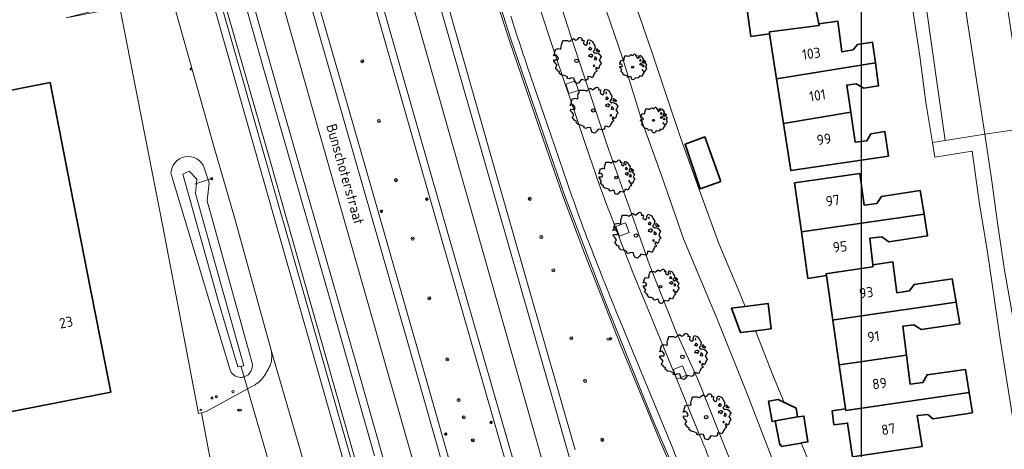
# Model space of a CAD drawing. Header units: metres. Extents: x 152391 to 157968, y 462336 to 467280.
# Tile 412 of 656: x 153656 to 153785, y 466510 to 466566. Entities that reach past the tile are written whole.
import ezdxf
from ezdxf.enums import TextEntityAlignment as Align

# ---------------------------------------------------------------- set-up
doc = ezdxf.new("R2010")
doc.units = ezdxf.units.M
doc.header["$LTSCALE"] = 0.75
doc.layers.get('0').update_dxf_attribs({"lineweight": 25})
doc.layers.get('defpoints').update_dxf_attribs({"lineweight": 25})
for name, color, linetype, lineweight in [('B-GV-GR-BOOM-S', 252, 'Continuous', 25), ('B-WE-GR-BEPLANTING_CULTUUR_BOSPLANTSOEN-GV', 251, 'Continuous', 18), ('B-WE-GR-BOOM-S', 251, 'Continuous', 25), ('B-WE-GR-GROENVOORZIENING-GV', 251, 'Continuous', 18), ('B-WE-GR-HAAG-G', 251, 'GR-HAAG1', 13), ('B-WE-GW-TALUD_KRUIN-G', 251, 'Continuous', 18), ('B-WE-IE-MEUBILAIR_WATERWEGMEUBILAIR-S', 251, 'Continuous', 25), ('B-WE-KL-ET_LS_OV_LICHTMAST-S', 251, 'Continuous', 25), ('B-WE-KL-GAS_PUT-S', 30, 'Continuous', 25), ('B-WE-KL-WATER-S', 170, 'Continuous', 25), ('B-WE-KW-KUNSTWERK_DUIKER-G', 5, 'Continuous', 18), ('B-WE-OG-BEBOUWING-GV', 6, 'Continuous', 35), ('B-WE-OG-BEBOUWING-T18', 1, 'Continuous', 18), ('B-WE-OG-TERREIN_CULTUURSCHEIDING-GV', 251, 'Continuous', 18), ('B-WE-OG-TOPOGRAFIE-T18', 1, 'Continuous', 18), ('B-WE-OG-WATER-GV', 251, 'Continuous', 18), ('B-WE-OG-WATER_SLOOT-GV', 251, 'Continuous', 18), ('B-WE-RI-GWA_KOLK-S', 251, 'Continuous', 25), ('B-WE-RI-GWA_RIOOLPUT-S', 251, 'Continuous', 25), ('B-WE-VH-VERHARDING_ASFALT-GV', 251, 'Continuous', 18), ('B-WE-VH-VERHARDING_BETONSTRAATSTEEN-GV', 251, 'Continuous', 18), ('B-WE-VH-VERHARDING_GESLOTEN-GV', 251, 'Continuous', 18), ('B-WE-VH-VERHARDING_OPEN-GV', 251, 'Continuous', 18), ('B-WE-VH-VERHARDING_TEGEL-GV', 251, 'Continuous', 18), ('X-XX-AL-VERWIJZING-S', 251, 'Continuous', 25)]:
    doc.layers.add(name, color=color, linetype=linetype, lineweight=lineweight)
doc.styles.add('NLCS-ISO', font='isocpeur.ttf')
doc.styles.add('NLCS-ISO-ANNOTATIVE-T18', font='NLCS-ISO.ttf', dxfattribs={"height": 1.8})
doc.styles.add('NLCS-ISO-M750-T18', font='NLCS-ISO.ttf', dxfattribs={"height": 1.35})
doc.linetypes.add('GR-HAAG1', pattern='A,6,[176,NLCS.SHX,S=0.125,R=0,X=0,Y=0],-2', length=8)

# ---------------------------------------------------------------- blocks, each defined once
blk = doc.blocks.new('SIE-WATER_VERKLIKKER_TRANSPORTLEIDING-SO')
at = {"color": 0, "linetype": 'ByBlock', "lineweight": 18}
blk.add_circle((0, 0), 1.5, dxfattribs=at)
at = {"color": 0, "linetype": 'ByBlock', "lineweight": 18, "style": 'NLCS-ISO'}
blk.add_text('vt', height=1.5, dxfattribs=at).set_placement((0, 0), align=Align.MIDDLE_CENTER)
blk = doc.blocks.new('SKL-ET_OV_LICHTMAST-SO')
at = {"color": 0, "linetype": 'ByBlock', "lineweight": 18}
for points in [[(-1.2, 0), (-2, 0)], [(-1.4, 1.4), (-0.9, 0.9)], [(0, 2), (0, 1.2)], [(0.9, 0.9), (1.4, 1.4)], [(2, 0), (1.2, 0)], [(-1.4, -1.4), (-0.9, -0.9)], [(0, -1.2), (0, -2)], [(0.9, -0.9), (1.4, -1.4)]]:
    blk.add_lwpolyline(points, dxfattribs=at)
blk.add_circle((0, 0), 1, dxfattribs=at)
blk = doc.blocks.new('SAL-VERWIJZING_SYMBOOL-SO')
at = {"color": 0, "linetype": 'ByBlock', "lineweight": -2}
blk.add_circle((0, 0), 0.9, dxfattribs=at)
at = {"color": 0, "linetype": 'ByBlock', "lineweight": -2, "style": 'NLCS-ISO-ANNOTATIVE-T18'}
blk.add_attdef('SYMBOOL', (2.5, -2.5), '', height=1.8, dxfattribs=at)
blk = doc.blocks.new('SRI-PUT_INSPECTIEPUT_RIOOLPUT-SO')
at = {"color": 0, "linetype": 'ByBlock', "lineweight": 18}
blk.add_lwpolyline([(-1.1, -1.1), (1.1, -1.1), (1.1, 1.1), (-1.1, 1.1)], close=True, dxfattribs=at)
at = {"color": 0, "linetype": 'ByBlock', "lineweight": 18, "style": 'NLCS-ISO'}
blk.add_text('r', height=1.5, dxfattribs=at).set_placement((0, 0.3), align=Align.MIDDLE_CENTER)
blk = doc.blocks.new('SKL-WATER_WATERLEIDINGPUT-SO')
at = {"color": 0, "linetype": 'ByBlock', "lineweight": 18}
blk.add_ellipse((0, 0), major_axis=(2.5, 0), ratio=0.54, dxfattribs=at)
at = {"color": 0, "linetype": 'ByBlock', "lineweight": 18, "style": 'NLCS-ISO'}
blk.add_text('wl', height=1.5, dxfattribs=at).set_placement((0, 0), align=Align.MIDDLE_CENTER)
blk = doc.blocks.new('SKL-GAS_PUT-SO')
at = {"color": 0, "linetype": 'ByBlock', "lineweight": 18}
blk.add_ellipse((0, 0), major_axis=(2.5, 0), ratio=0.601255, dxfattribs=at)
at = {"color": 0, "linetype": 'ByBlock', "lineweight": 18, "style": 'NLCS-ISO'}
blk.add_text('gas', height=1.8, dxfattribs=at).set_placement((0.1, 0.3), align=Align.MIDDLE_CENTER)
blk = doc.blocks.new('SRI-KOLK-SO')
at = {"color": 0, "linetype": 'ByBlock', "lineweight": 18}
blk.add_lwpolyline([(-1.125, -1.125), (1.125, -1.125), (1.125, 1.125), (-1.125, 1.125)], close=True, dxfattribs=at)
at = {"color": 0, "linetype": 'ByBlock', "lineweight": 18, "style": 'NLCS-ISO'}
blk.add_text('k', height=1.5, dxfattribs=at).set_placement((0, 0), align=Align.MIDDLE_CENTER)
blk = doc.blocks.new('SGR-BOOM_01-SO')
at = {"linetype": 'ByBlock', "lineweight": 18}
h = blk.add_hatch(color=0, dxfattribs=at)
h.dxf.hatch_style = 1
edge = h.paths.add_edge_path()
edge.add_arc((0, 0), 0.25, 0, 360)
at = {"color": 0, "linetype": 'ByBlock', "lineweight": 18}
for radius in [2, 0.25]:
    blk.add_circle((0, 0), radius, dxfattribs=at)
blk = doc.blocks.new('SGR-BOOM_21_30')
at = {"linetype": 'Continuous'}
for p, q in [((-1.11, 1.19), (-1.05, 1.33)), ((-1.05, 1.33), (-1.02, 1.5)), ((-1.02, 1.5), (-0.67, 1.5)), ((-0.67, 1.5), (-0.52, 1.43)), ((-0.52, 1.43), (-0.47, 1.45)), ((-0.47, 1.45), (-0.37, 1.55)), ((-0.37, 1.55), (-0.23, 1.65)), ((-0.23, 1.65), (-0.13, 1.58)), ((-0.13, 1.58), (-0.06, 1.52)), ((-0.06, 1.52), (0.07, 1.58)), ((0.07, 1.58), (0.2, 1.71)), ((0.2, 1.71), (0.26, 1.73)), ((0.26, 1.73), (0.33, 1.7)), ((0.33, 1.7), (0.39, 1.65)), ((0.4, 1.53), (0.38, 1.5)), ((0.38, 1.5), (0.53, 1.52)), ((0.39, 1.65), (0.4, 1.53)), ((0.54, 1.48), (0.51, 1.29)), ((0.53, 1.52), (0.54, 1.48)), ((0.79, 1.4), (0.89, 1.56)), ((0.8, 1.29), (0.79, 1.4)), ((0.89, 1.56), (1.02, 1.53)), ((0.97, 1.37), (0.93, 1.33)), ((0.93, 1.33), (0.95, 1.25)), ((0.96, 1.27), (0.97, 1.37)), ((1.02, 1.53), (1.16, 1.45)), ((1.16, 1.45), (1.25, 1.27)), ((-1.7, 0.37), (-1.66, 0.48)), ((-1.49, 0.41), (-1.7, 0.37)), ((-1.68, -0.03), (-1.67, 0.09)), ((-1.67, 0.09), (-1.39, 0.07)), ((-1.66, 0.48), (-1.6, 0.53)), ((-1.63, 0.58), (-1.53, 0.87)), ((-1.6, 0.53), (-1.63, 0.58)), ((-1.53, 0.87), (-1.46, 0.86)), ((-1.42, 0.33), (-1.49, 0.41)), ((-1.46, 0.86), (-1.34, 0.91)), ((-1.33, 0.18), (-1.42, 0.33)), ((-1.39, 0.07), (-1.33, 0.18)), ((-1.34, 0.91), (-1.18, 0.86)), ((-1.18, 0.86), (-1.12, 0.92)), ((-1.13, 1.09), (-1.11, 1.19)), ((-1.12, 0.92), (-1.13, 1.09)), ((0.51, 1.29), (0.57, 1.24)), ((0.57, 1.24), (0.69, 1.15)), ((0.69, 1.15), (0.75, 1.2)), ((0.75, 1.2), (0.8, 1.29)), ((0.94, 0.91), (0.89, 0.87)), ((0.89, 0.87), (0.93, 0.83)), ((0.93, 0.41), (0.89, 0.33)), ((0.89, 0.33), (1.03, 0.32)), ((0.93, 0.83), (0.98, 0.84)), ((1.05, 0.46), (0.93, 0.41)), ((0.97, 0.97), (0.94, 0.91)), ((0.95, 1.25), (0.96, 1.24)), ((1.03, 0.97), (0.97, 0.97)), ((0.98, 0.84), (1.03, 0.78)), ((1.08, 0.94), (1.03, 0.97)), ((1.03, 0.78), (1.08, 0.84)), ((1.03, 0.32), (1.11, 0.25)), ((1.11, 0.46), (1.05, 0.46)), ((1.12, 0.87), (1.08, 0.94)), ((1.08, 0.84), (1.12, 0.87)), ((1.22, 0.4), (1.11, 0.46)), ((1.11, 0.25), (1.2, 0.37)), ((1.2, 0.37), (1.24, 0.41)), ((1.32, 0.79), (1.23, 0.69)), ((1.23, 0.69), (1.27, 0.63)), ((1.25, 1.27), (1.38, 1.06)), ((1.27, 0.63), (1.38, 0.56)), ((1.34, 0.18), (1.31, 0.1)), ((1.43, 0.05), (1.31, 0.1)), ((1.38, 1.06), (1.32, 0.79)), ((1.36, 0.3), (1.34, 0.23)), ((1.34, 0.23), (1.34, 0.18)), ((1.43, 0.23), (1.36, 0.3)), ((1.38, 0.56), (1.44, 0.6)), ((1.47, 0.2), (1.43, 0.23)), ((1.43, 0.05), (1.51, 0.14)), ((1.47, 0.86), (1.44, 0.81)), ((1.44, 0.81), (1.46, 0.74)), ((1.44, 0.6), (1.57, 0.56)), ((1.46, 0.74), (1.53, 0.69)), ((1.54, 0.86), (1.47, 0.86)), ((1.51, 0.14), (1.47, 0.2)), ((1.53, 0.73), (1.64, 0.68)), ((1.53, 0.69), (1.54, 0.73)), ((1.62, 0.76), (1.54, 0.86)), ((1.57, 0.56), (1.64, 0.51)), ((1.73, 0.71), (1.62, 0.76)), ((1.64, 0.68), (1.73, 0.71)), ((1.64, 0.51), (1.81, 0.32)), ((1.72, 0.1), (1.67, 0.04)), ((1.67, 0.04), (1.76, -0.09)), ((1.81, 0.32), (1.72, 0.1)), ((-1.54, -0.18), (-1.68, -0.03)), ((-1.55, -0.51), (-1.49, -0.42)), ((-1.35, -0.75), (-1.55, -0.51)), ((-1.44, -0.32), (-1.54, -0.18)), ((-1.49, -0.42), (-1.44, -0.32)), ((-1.25, -0.78), (-1.35, -0.75)), ((-1.27, -0.9), (-1.25, -0.78)), ((-1.11, -1.05), (-1.27, -0.9)), ((-0.91, -1.08), (-1.11, -1.05)), ((-0.67, -1.18), (-0.91, -1.08)), ((-0.68, -1.29), (-0.67, -1.18)), ((-0.4, -1.26), (-0.55, -1.33)), ((-0.19, -1.28), (-0.4, -1.26)), ((-0.16, -1.43), (-0.19, -1.28)), ((0.84, -1.16), (0.83, -1.36)), ((1.03, -1.18), (0.84, -1.16)), ((1.18, -1.24), (1.03, -1.18)), ((1.29, -1.01), (1.18, -1.24)), ((1.29, -0.29), (1.24, -0.36)), ((1.24, -0.36), (1.25, -0.42)), ((1.26, -0.42), (1.33, -0.41)), ((1.33, -0.34), (1.29, -0.29)), ((1.36, -0.88), (1.29, -1.01)), ((1.33, -0.41), (1.33, -0.34)), ((1.37, -0.83), (1.36, -0.88)), ((1.48, -0.8), (1.37, -0.83)), ((1.46, -0.47), (1.39, -0.59)), ((1.39, -0.59), (1.43, -0.64)), ((1.43, -0.64), (1.5, -0.7)), ((1.58, -0.59), (1.46, -0.47)), ((1.5, -0.7), (1.48, -0.8)), ((1.66, -0.52), (1.58, -0.59)), ((1.68, -0.42), (1.66, -0.52)), ((1.72, -0.31), (1.68, -0.42)), ((1.84, -0.18), (1.72, -0.31)), ((1.76, -0.09), (1.84, -0.18)), ((-0.55, -1.33), (-0.68, -1.29)), ((-0.13, -1.49), (-0.16, -1.43)), ((-0.1, -1.61), (-0.13, -1.49)), ((0.11, -1.67), (-0.1, -1.61)), ((0.25, -1.52), (0.11, -1.67)), ((0.36, -1.38), (0.25, -1.52)), ((0.68, -1.44), (0.36, -1.38)), ((0.83, -1.36), (0.68, -1.44))]:
    blk.add_line(p, q, dxfattribs=at)
blk.add_circle((0, 0), 0.126, dxfattribs=at)
blk = doc.blocks.new('SGR-BOOM_31_50')
at = {"linetype": 'Continuous'}
for p, q in [((-1.51, 1.45), (-1.48, 1.58)), ((-1.49, 1.23), (-1.51, 1.45)), ((-1.48, 1.58), (-1.4, 1.78)), ((-1.4, 1.78), (-1.36, 2)), ((-1.36, 2), (-0.89, 2)), ((-0.89, 2), (-0.69, 1.91)), ((-0.69, 1.91), (-0.63, 1.93)), ((-0.63, 1.93), (-0.49, 2.06)), ((-0.49, 2.06), (-0.3, 2.2)), ((-0.3, 2.2), (-0.18, 2.11)), ((-0.18, 2.11), (-0.08, 2.02)), ((-0.08, 2.02), (0.09, 2.11)), ((0.09, 2.11), (0.27, 2.28)), ((0.27, 2.28), (0.35, 2.31)), ((0.35, 2.31), (0.44, 2.26)), ((0.44, 2.26), (0.52, 2.2)), ((0.54, 2.04), (0.51, 2)), ((0.51, 2), (0.71, 2.02)), ((0.52, 2.2), (0.54, 2.04)), ((0.72, 1.98), (0.68, 1.71)), ((0.68, 1.71), (0.75, 1.65)), ((0.71, 2.02), (0.72, 1.98)), ((0.75, 1.65), (0.92, 1.54)), ((0.92, 1.54), (1, 1.6)), ((1, 1.6), (1.06, 1.71)), ((1.05, 1.87), (1.19, 2.09)), ((1.06, 1.71), (1.05, 1.87)), ((1.19, 2.09), (1.36, 2.04)), ((1.3, 1.82), (1.23, 1.78)), ((1.23, 1.78), (1.27, 1.67)), ((1.3, 1.3), (1.25, 1.21)), ((1.27, 1.67), (1.28, 1.65)), ((1.28, 1.69), (1.3, 1.82)), ((1.37, 1.3), (1.3, 1.3)), ((1.36, 2.04), (1.54, 1.93)), ((1.44, 1.25), (1.37, 1.3)), ((1.54, 1.93), (1.67, 1.69)), ((1.67, 1.69), (1.84, 1.41)), ((1.84, 1.41), (1.76, 1.06)), ((-2.27, 0.49), (-2.21, 0.64)), ((-1.99, 0.55), (-2.27, 0.49)), ((-2.24, -0.04), (-2.22, 0.11)), ((-2.22, 0.11), (-1.85, 0.09)), ((-2.21, 0.64), (-2.13, 0.71)), ((-2.18, 0.77), (-2.04, 1.17)), ((-2.13, 0.71), (-2.18, 0.77)), ((-2.04, 1.17), (-1.94, 1.14)), ((-1.9, 0.44), (-1.99, 0.55)), ((-1.94, 1.14), (-1.79, 1.21)), ((-1.77, 0.25), (-1.9, 0.44)), ((-1.85, 0.09), (-1.77, 0.25)), ((-1.79, 1.21), (-1.57, 1.14)), ((-1.57, 1.14), (-1.49, 1.23)), ((1.25, 1.21), (1.19, 1.17)), ((1.19, 1.17), (1.23, 1.1)), ((1.23, 0.55), (1.19, 0.44)), ((1.19, 0.44), (1.37, 0.42)), ((1.23, 1.1), (1.31, 1.12)), ((1.4, 0.62), (1.23, 0.55)), ((1.31, 1.12), (1.37, 1.03)), ((1.37, 1.03), (1.44, 1.12)), ((1.37, 0.42), (1.48, 0.33)), ((1.48, 0.62), (1.4, 0.62)), ((1.5, 1.17), (1.44, 1.25)), ((1.44, 1.12), (1.5, 1.17)), ((1.62, 0.53), (1.48, 0.62)), ((1.48, 0.33), (1.61, 0.49)), ((1.61, 0.49), (1.65, 0.55)), ((1.76, 1.06), (1.64, 0.93)), ((1.64, 0.93), (1.7, 0.84)), ((1.7, 0.84), (1.84, 0.75)), ((1.79, 0.25), (1.75, 0.14)), ((1.91, 0.07), (1.75, 0.14)), ((1.81, 0.4), (1.79, 0.31)), ((1.79, 0.31), (1.79, 0.25)), ((1.9, 0.31), (1.81, 0.4)), ((1.84, 0.75), (1.92, 0.79)), ((1.96, 0.27), (1.9, 0.31)), ((1.91, 0.07), (2.01, 0.18)), ((1.96, 1.14), (1.92, 1.08)), ((1.92, 1.08), (1.95, 0.99)), ((1.92, 0.79), (2.09, 0.75)), ((1.95, 0.99), (2.04, 0.93)), ((2.06, 1.14), (1.96, 1.14)), ((2.01, 0.18), (1.96, 0.27)), ((2.04, 0.97), (2.18, 0.9)), ((2.04, 0.93), (2.06, 0.97)), ((2.16, 1.01), (2.06, 1.14)), ((2.09, 0.75), (2.18, 0.68)), ((2.3, 0.95), (2.16, 1.01)), ((2.18, 0.9), (2.3, 0.95)), ((2.18, 0.68), (2.41, 0.42)), ((2.29, 0.14), (2.23, 0.05)), ((2.23, 0.05), (2.35, -0.13)), ((2.41, 0.42), (2.29, 0.14)), ((-2.05, -0.24), (-2.24, -0.04)), ((-2.07, -0.67), (-1.99, -0.56)), ((-1.8, -1), (-2.07, -0.67)), ((-1.91, -0.43), (-2.05, -0.24)), ((-1.99, -0.56), (-1.91, -0.43)), ((-1.67, -1.05), (-1.8, -1)), ((-1.7, -1.2), (-1.67, -1.05)), ((-1.48, -1.4), (-1.7, -1.2)), ((1.72, -0.39), (1.65, -0.48)), ((1.65, -0.48), (1.67, -0.56)), ((1.68, -0.56), (1.78, -0.54)), ((1.78, -0.45), (1.72, -0.39)), ((1.81, -1.18), (1.72, -1.35)), ((1.78, -0.54), (1.78, -0.45)), ((1.82, -1.11), (1.81, -1.18)), ((1.98, -1.07), (1.82, -1.11)), ((1.95, -0.63), (1.85, -0.78)), ((1.85, -0.78), (1.9, -0.85)), ((1.9, -0.85), (1.99, -0.94)), ((2.1, -0.78), (1.95, -0.63)), ((1.99, -0.94), (1.98, -1.07)), ((2.21, -0.7), (2.1, -0.78)), ((2.24, -0.56), (2.21, -0.7)), ((2.29, -0.41), (2.24, -0.56)), ((2.46, -0.24), (2.29, -0.41)), ((2.35, -0.13), (2.46, -0.24)), ((-1.22, -1.44), (-1.48, -1.4)), ((-0.89, -1.57), (-1.22, -1.44)), ((-0.91, -1.72), (-0.89, -1.57)), ((-0.73, -1.77), (-0.91, -1.72)), ((-0.53, -1.68), (-0.73, -1.77)), ((-0.25, -1.7), (-0.53, -1.68)), ((-0.21, -1.9), (-0.25, -1.7)), ((-0.18, -1.99), (-0.21, -1.9)), ((-0.13, -2.14), (-0.18, -1.99)), ((0.15, -2.23), (-0.13, -2.14)), ((0.34, -2.03), (0.15, -2.23)), ((0.47, -1.83), (0.34, -2.03)), ((0.91, -1.92), (0.47, -1.83)), ((1.11, -1.81), (0.91, -1.92)), ((1.13, -1.55), (1.11, -1.81)), ((1.37, -1.57), (1.13, -1.55)), ((1.58, -1.66), (1.37, -1.57)), ((1.72, -1.35), (1.58, -1.66))]:
    blk.add_line(p, q, dxfattribs=at)
blk.add_circle((0, 0), 0.169, dxfattribs=at)
blk = doc.blocks.new('SGR-BOOM_50_100')
at = {"linetype": 'Continuous'}
for p, q in [((-1.87, 2.37), (-1.81, 2.66)), ((-1.81, 2.66), (-1.19, 2.66)), ((-1.19, 2.66), (-0.92, 2.55)), ((-0.84, 2.58), (-0.65, 2.75)), ((-0.65, 2.75), (-0.4, 2.93)), ((-0.4, 2.93), (-0.24, 2.81)), ((-0.24, 2.81), (-0.11, 2.69)), ((-0.11, 2.69), (0.12, 2.81)), ((0.12, 2.81), (0.36, 3.04)), ((0.36, 3.04), (0.47, 3.07)), ((0.47, 3.07), (0.59, 3.02)), ((0.59, 3.02), (0.69, 2.93)), ((0.72, 2.72), (0.67, 2.66)), ((0.67, 2.66), (0.94, 2.69)), ((0.69, 2.93), (0.72, 2.72)), ((0.96, 2.64), (0.9, 2.29)), ((0.94, 2.69), (0.96, 2.64)), ((1.4, 2.49), (1.58, 2.78)), ((1.58, 2.78), (1.81, 2.72)), ((1.81, 2.72), (2.06, 2.58)), ((-2.9, 1.03), (-2.72, 1.56)), ((-2.72, 1.56), (-2.59, 1.53)), ((-2.59, 1.53), (-2.39, 1.61)), ((-2.39, 1.61), (-2.1, 1.53)), ((-2.1, 1.53), (-1.99, 1.64)), ((-2.01, 1.93), (-1.97, 2.11)), ((-1.99, 1.64), (-2.01, 1.93)), ((-1.97, 2.11), (-1.87, 2.37)), ((-0.92, 2.55), (-0.84, 2.58)), ((0.9, 2.29), (1, 2.2)), ((1, 2.2), (1.23, 2.05)), ((1.23, 2.05), (1.34, 2.14)), ((1.34, 2.14), (1.42, 2.29)), ((1.42, 2.29), (1.4, 2.49)), ((1.67, 1.61), (1.58, 1.56)), ((1.58, 1.56), (1.65, 1.47)), ((1.73, 2.43), (1.65, 2.37)), ((1.65, 2.37), (1.69, 2.23)), ((1.65, 1.47), (1.75, 1.5)), ((1.73, 1.73), (1.67, 1.61)), ((1.69, 2.23), (1.71, 2.2)), ((1.71, 2.26), (1.73, 2.43)), ((1.83, 1.73), (1.73, 1.73)), ((1.75, 1.5), (1.83, 1.38)), ((1.91, 1.67), (1.83, 1.73)), ((1.83, 1.38), (1.91, 1.5)), ((2, 1.56), (1.91, 1.67)), ((1.91, 1.5), (2, 1.56)), ((2.06, 2.58), (2.22, 2.26)), ((2.35, 1.41), (2.18, 1.23)), ((2.22, 2.26), (2.45, 1.88)), ((2.45, 1.88), (2.35, 1.41)), ((2.62, 1.53), (2.56, 1.44)), ((2.56, 1.44), (2.6, 1.32)), ((2.6, 1.32), (2.72, 1.23)), ((2.74, 1.53), (2.62, 1.53)), ((2.72, 1.29), (2.91, 1.2)), ((2.72, 1.23), (2.74, 1.29)), ((2.89, 1.35), (2.74, 1.53)), ((3.07, 1.26), (2.89, 1.35)), ((-3.03, 0.65), (-2.94, 0.85)), ((-2.65, 0.74), (-3.03, 0.65)), ((-2.99, -0.05), (-2.96, 0.15)), ((-2.96, 0.15), (-2.47, 0.12)), ((-2.94, 0.85), (-2.84, 0.94)), ((-2.84, 0.94), (-2.9, 1.03)), ((-2.53, 0.59), (-2.65, 0.74)), ((-2.37, 0.33), (-2.53, 0.59)), ((-2.47, 0.12), (-2.37, 0.33)), ((1.65, 0.74), (1.58, 0.59)), ((1.58, 0.59), (1.83, 0.56)), ((1.87, 0.82), (1.65, 0.74)), ((1.83, 0.56), (1.98, 0.45)), ((1.98, 0.82), (1.87, 0.82)), ((2.16, 0.71), (1.98, 0.82)), ((1.98, 0.45), (2.14, 0.65)), ((2.14, 0.65), (2.2, 0.74)), ((2.18, 1.23), (2.27, 1.12)), ((2.27, 1.12), (2.45, 1)), ((2.39, 0.33), (2.33, 0.18)), ((2.55, 0.09), (2.33, 0.18)), ((2.41, 0.53), (2.39, 0.42)), ((2.39, 0.42), (2.39, 0.33)), ((2.53, 0.42), (2.41, 0.53)), ((2.45, 1), (2.56, 1.06)), ((2.62, 0.36), (2.53, 0.42)), ((2.55, 0.09), (2.68, 0.24)), ((2.56, 1.06), (2.78, 1)), ((2.68, 0.24), (2.62, 0.36)), ((2.78, 1), (2.91, 0.91)), ((2.91, 1.2), (3.07, 1.26)), ((2.91, 0.91), (3.22, 0.56)), ((3.05, 0.18), (2.97, 0.07)), ((2.97, 0.07), (3.13, -0.17)), ((3.22, 0.56), (3.05, 0.18)), ((-2.74, -0.31), (-2.99, -0.05)), ((-2.76, -0.9), (-2.65, -0.75)), ((-2.41, -1.34), (-2.76, -0.9)), ((-2.55, -0.58), (-2.74, -0.31)), ((-2.65, -0.75), (-2.55, -0.58)), ((2.29, -0.52), (2.2, -0.64)), ((2.2, -0.64), (2.22, -0.75)), ((2.25, -0.75), (2.37, -0.72)), ((2.37, -0.61), (2.29, -0.52)), ((2.37, -0.72), (2.37, -0.61)), ((2.6, -0.84), (2.47, -1.04)), ((2.47, -1.04), (2.53, -1.13)), ((2.53, -1.13), (2.66, -1.25)), ((2.8, -1.04), (2.6, -0.84)), ((2.66, -1.25), (2.64, -1.42)), ((2.95, -0.93), (2.8, -1.04)), ((2.99, -0.75), (2.95, -0.93)), ((3.05, -0.55), (2.99, -0.75)), ((3.28, -0.31), (3.05, -0.55)), ((3.13, -0.17), (3.28, -0.31)), ((-2.22, -1.39), (-2.41, -1.34)), ((-2.26, -1.6), (-2.22, -1.39)), ((-1.97, -1.86), (-2.26, -1.6)), ((-1.62, -1.92), (-1.97, -1.86)), ((-1.19, -2.1), (-1.62, -1.92)), ((-1.21, -2.3), (-1.19, -2.1)), ((-0.98, -2.36), (-1.21, -2.3)), ((-0.71, -2.24), (-0.98, -2.36)), ((-0.34, -2.27), (-0.71, -2.24)), ((-0.28, -2.53), (-0.34, -2.27)), ((-0.24, -2.65), (-0.28, -2.53)), ((0.63, -2.45), (0.45, -2.71)), ((1.21, -2.56), (0.63, -2.45)), ((1.48, -2.42), (1.21, -2.56)), ((1.5, -2.07), (1.48, -2.42)), ((1.83, -2.1), (1.5, -2.07)), ((2.1, -2.21), (1.83, -2.1)), ((2.29, -1.8), (2.1, -2.21)), ((2.41, -1.57), (2.29, -1.8)), ((2.43, -1.48), (2.41, -1.57)), ((2.64, -1.42), (2.43, -1.48)), ((-0.17, -2.85), (-0.24, -2.65)), ((0.2, -2.97), (-0.17, -2.85)), ((0.45, -2.71), (0.2, -2.97))]:
    blk.add_line(p, q, dxfattribs=at)
blk.add_circle((0, 0), 0.225, dxfattribs=at)

msp = doc.modelspace()

# ---------------------------------------------------------------- linework, layer by layer
at = {"layer": 'B-WE-GR-BEPLANTING_CULTUUR_BOSPLANTSOEN-GV'}
for points in [[(153723.53, 466644.03), (153721.22, 466640.98), (153718.62, 466635.61), (153716.78, 466630.23), (153716.01, 466626.97), (153715.67, 466625.01), (153715.08, 466618.72), (153715.33, 466607.91), (153719.15, 466592.61), (153721.37, 466585.08), (153724.39, 466575.44), (153728.24, 466563.46), (153733.08, 466548.93), (153736.15, 466540.34), (153738.47, 466533.75), (153741.94, 466525.06), (153744.76, 466518.86), (153749.07, 466508.02)], [(153730.77, 466573.02), (153734.92, 466560.89), (153737.59, 466552.25), (153740.01, 466545.61), (153742.93, 466537.17), (153747.39, 466526.53), (153751.25, 466516.84), (153755.31, 466506.4)], [(153755.31, 466506.4), (153751.25, 466516.84), (153747.39, 466526.53), (153742.93, 466537.17), (153740.01, 466545.61), (153737.59, 466552.25), (153734.92, 466560.89), (153730.77, 466573.02)], [(153759.9, 466506.69), (153758.37, 466510.41), (153758.36, 466510.4), (153755.73, 466509.97), (153755.7, 466510.19), (153755.57, 466510.16), (153754.95, 466513.32), (153754.54, 466513.21), (153754.05, 466515.89), (153755.33, 466516.13), (153756.14, 466515.73), (153754.65, 466519.32), (153752.37, 466525.13), (153750.38, 466524.88), (153749.22, 466528.1), (153751.03, 466528.32), (153750.05, 466530.66), (153747.57, 466536.55), (153745.15, 466543.15), (153742.57, 466550.34), (153740.7, 466555.93), (153738.82, 466561.57), (153736.79, 466567.36)]]:
    msp.add_lwpolyline(points, dxfattribs=at)
at = {"layer": 'B-WE-GR-GROENVOORZIENING-GV'}
for points in [[(153728.73, 466509.5), (153718.2, 466546.24), (153704.38, 466594.77), (153700.32, 466609.41), (153698.64, 466615.7), (153696.42, 466624.28), (153693.1, 466638.38), (153690.35, 466650.09), (153688.59, 466658.52), (153687.07, 466666.55), (153685.45, 466676.15), (153683.49, 466690.08), (153682.26, 466701.09), (153680.69, 466719.78), (153680.46, 466725.22), (153680.3, 466733.96), (153680.09, 466748.17), (153680.04, 466757.06), (153680.35, 466765.82), (153681.59, 466786.7), (153682.15, 466795.47), (153683.39, 466815.08), (153686.08, 466858.67), (153687.73, 466884.58)], [(153699.48, 466507.82), (153692.63, 466531.82), (153688.15, 466547.55), (153684.99, 466558.62), (153681.18, 466571.91), (153676.43, 466588.37), (153671.25, 466608.17), (153667.22, 466624.09), (153663.92, 466637.81), (153659.76, 466658.32), (153656.23, 466678.78), (153654.23, 466692.59), (153651.25, 466713.03), (153650.11, 466723.09), (153649.47, 466734.27), (153649.46, 466741.16), (153648.33, 466741.15)], [(153651.56, 466703.63), (153653.72, 466689.14), (153655.83, 466674.95), (153656.88, 466668.37), (153657.46, 466664.99), (153659.26, 466655.07), (153661.39, 466645.09), (153663.38, 466635.61), (153665.59, 466626.02), (153666.37, 466622.84), (153667.17, 466619.71), (153670.5, 466607.4), (153671.06, 466604.97), (153674.7, 466591.31), (153675.1, 466589.82), (153682.62, 466563.29), (153701.99, 466495.31)], [(153656.23, 466678.78), (153659.76, 466658.32), (153663.92, 466637.81), (153667.22, 466624.09), (153671.25, 466608.17), (153676.43, 466588.37), (153681.18, 466571.91), (153684.99, 466558.62), (153688.15, 466547.55), (153692.63, 466531.82), (153699.48, 466507.82)], [(153699.96, 466507.96), (153693.11, 466531.95), (153688.64, 466547.68), (153685.47, 466558.76), (153681.66, 466572.05), (153676.91, 466588.5), (153671.74, 466608.3), (153667.7, 466624.22), (153664.41, 466637.91), (153660.25, 466658.41), (153656.73, 466678.86)], [(153660.05, 466673.14), (153662.64, 466658.42), (153666.44, 466638.37), (153669.73, 466624.71), (153673.96, 466608.92), (153679.36, 466589.58), (153684.15, 466572.7), (153687.88, 466559.51), (153691.04, 466548.44), (153696.02, 466531.15), (153702.43, 466508.74)], [(153688.43, 466672.69), (153693.16, 466653.14), (153701.38, 466626.41), (153700.31, 466626.09), (153702.45, 466618.24), (153703, 466618.39), (153703.39, 466617), (153704.24, 466617.23), (153706.99, 466606.72), (153711.67, 466590.66), (153715.45, 466577.71), (153718.9, 466566.9), (153720.06, 466563.26), (153724.55, 466550.22), (153727.09, 466542.82), (153730.01, 466535.17), (153734.63, 466523.38), (153739.81, 466510.74), (153743.66, 466501.75)], [(153730.82, 466441.96), (153723.55, 466467.93), (153716.33, 466493.72), (153708.82, 466520), (153701.26, 466546.38), (153693.68, 466572.81), (153686.35, 466598.9), (153682.83, 466611.35), (153682.6, 466612.16), (153680.51, 466620.11)], [(153679.54, 466619.86), (153681.64, 466611.9), (153685.39, 466598.62), (153686.57, 466594.43), (153692.72, 466572.54), (153707.86, 466519.73), (153713.87, 466498.68), (153715.36, 466493.45), (153729.85, 466441.7), (153732.03, 466432.94), (153733.14, 466428.27), (153736.04, 466415.72), (153738.83, 466401.86), (153738.86, 466401.73), (153739.33, 466399.32), (153739.73, 466397.04), (153740.49, 466392.5), (153746.91, 466352.23), (153754.71, 466302.95), (153760.49, 466266.67), (153764.54, 466240.85)], [(153743.66, 466501.75), (153739.81, 466510.74), (153734.63, 466523.38), (153730.01, 466535.17), (153727.09, 466542.82), (153724.55, 466550.22), (153720.06, 466563.26), (153718.9, 466566.9), (153715.45, 466577.71), (153711.67, 466590.66), (153706.99, 466606.72), (153704.24, 466617.23), (153703.39, 466617), (153698.64, 466615.7), (153700.32, 466609.41), (153704.38, 466594.77), (153718.2, 466546.24), (153728.73, 466509.5)], [(153690.39, 466610.93), (153689.78, 466613.26), (153682.83, 466611.35), (153686.35, 466598.9), (153693.68, 466572.81), (153701.26, 466546.38), (153708.82, 466520), (153716.33, 466493.72), (153723.55, 466467.93), (153730.82, 466441.96)], [(153702.43, 466508.74), (153696.02, 466531.15), (153691.04, 466548.44), (153687.88, 466559.51), (153684.15, 466572.7), (153679.36, 466589.58), (153673.96, 466608.92), (153671.74, 466608.3), (153676.91, 466588.5), (153681.66, 466572.05), (153685.47, 466558.76), (153688.64, 466547.68), (153693.11, 466531.95), (153699.96, 466507.96)], [(153721.54, 466504.82), (153712.1, 466537.61), (153700.96, 466576.59), (153696.35, 466593.02), (153695.36, 466596.6), (153695.32, 466596.73), (153692.61, 466606.56)], [(153702.27, 466598.55), (153710.63, 466569.04), (153726.11, 466515.06), (153729.5, 466503.1), (153733.54, 466488.84), (153744.25, 466450.9)], [(153725.81, 466428.18), (153719.35, 466452.98), (153710.04, 466485.64), (153706.89, 466496.7), (153700.25, 466520.07), (153690.48, 466553.98), (153680.81, 466588.15)], [(153688.89, 466522.56), (153684.07, 466539.98), (153681.39, 466549.14), (153670.85, 466586.55), (153669.59, 466586.16), (153672.21, 466576.62), (153673.55, 466571.12), (153672.26, 466569.28), (153672.02, 466569.19), (153668.28, 466567.77), (153664.42, 466566.76), (153662.01, 466566.12), (153669.02, 466567.49), (153674.68, 466538.79), (153676.94, 466526.91), (153679.36, 466514.27), (153679.72, 466514.36), (153680.33, 466514.53), (153685.79, 466517.5)], [(153737.38, 466444.75), (153729.72, 466472.17), (153720.58, 466504.54), (153711.14, 466537.34), (153702.32, 466568.2)], [(153702.32, 466568.2), (153711.14, 466537.34), (153720.58, 466504.54), (153729.72, 466472.17), (153737.38, 466444.75)], [(153728.35, 466542.63), (153725.5, 466550.91), (153722.49, 466559.68)], [(153680.11, 466546.46), (153680.61, 466544.92), (153680.73, 466544.53), (153680.49, 466542.14), (153686.37, 466520.86)], [(153683.39, 466520.24), (153675.78, 466545.64), (153675.74, 466545.8)], [(153745.77, 466498.19), (153744.74, 466501.14), (153743.67, 466504.07), (153743.55, 466504.39), (153743.47, 466504.59), (153742.97, 466505.92), (153742.57, 466506.99), (153741.44, 466509.9), (153735.26, 466524.82)], [(153685.79, 466517.5), (153686.5, 466517.88)]]:
    msp.add_lwpolyline(points, dxfattribs=at)
for points in [[(153722.49, 466559.68, -0.005394), (153720.27, 466566.36)], [(153675.74, 466545.8, -0.349346), (153677.58, 466547.92)], [(153677.58, 466547.92, -0.368625), (153680.11, 466546.46)], [(153730.61, 466536.45, -0.009374), (153728.35, 466542.63)], [(153735.26, 466524.82, -0.005025), (153730.61, 466536.45)], [(153688.93, 466521.35, 0.057189), (153688.89, 466522.56)], [(153686.37, 466520.86, -0.388989), (153685.33, 466519.08)], [(153688.72, 466520.55, 0.084694), (153688.93, 466521.35)], [(153684.1, 466519.23, -0.212298), (153683.39, 466520.24)], [(153687.78, 466518.94, 0.02896), (153688.28, 466519.69)], [(153688.28, 466519.69, 0.026816), (153688.72, 466520.55)], [(153684.87, 466519.01, -0.130834), (153684.1, 466519.23)], [(153685.33, 466519.08, -0.074108), (153684.87, 466519.01)], [(153686.5, 466517.88, 0.041648), (153687.31, 466518.44)], [(153687.31, 466518.44, 0.058697), (153687.78, 466518.94)]]:
    msp.add_lwpolyline(points, format="xyb", dxfattribs=at)
at = {"layer": 'B-WE-GR-HAAG-G'}
msp.add_lwpolyline([(153702.53, 466624.3), (153707.23, 466606.78), (153707.77, 466605), (153712.46, 466588.82), (153715.69, 466577.78), (153720.3, 466563.34), (153727.33, 466542.91), (153732.64, 466528.96), (153738.7, 466513.99), (153743.89, 466501.83), (153746.86, 466492.13), (153750.89, 466476.98), (153754.48, 466459.61), (153756.31, 466444.4), (153757.13, 466434.77), (153758.71, 466408.77), (153759.9, 466398.24), (153764.27, 466364.25), (153768.38, 466332.27), (153769.91, 466321.25), (153770.54, 466316.47)], dxfattribs=at)
at = {"layer": 'B-WE-GW-TALUD_KRUIN-G'}
msp.add_lwpolyline([(153755.31, 466506.4), (153751.25, 466516.84), (153747.39, 466526.53), (153742.93, 466537.17), (153740.01, 466545.61), (153737.59, 466552.25), (153734.92, 466560.89), (153730.77, 466573.02)], dxfattribs=at)
at = {"layer": 'B-WE-KW-KUNSTWERK_DUIKER-G'}
for points in [[(153678.83, 466544.34), (153681.07, 466545.07)], [(153684.94, 466520.41), (153689.93, 466503.2)]]:
    msp.add_lwpolyline(points, dxfattribs=at)
at = {"layer": 'B-WE-OG-BEBOUWING-GV'}
for points in [[(153638.87, 466558.72), (153636, 466558.16), (153628.86, 466556.77), (153626, 466571.4), (153623.97, 466581.83), (153593.39, 466575.86), (153595.94, 466562.82), (153606.96, 466506.39), (153608.42, 466506.68), (153641.16, 466513.08), (153643.88, 466513.61), (153647.02, 466514.23), (153647.05, 466514.11), (153647.26, 466513.05), (153652.17, 466514.01), (153667.85, 466517.07), (153665.24, 466530.36), (153662.58, 466543.96), (153659.9, 466557.66), (153645.47, 466554.84), (153639.84, 466553.74)], [(153766.96, 466572.42), (153750.92, 466569.8), (153751.77, 466563.71), (153754.22, 466564.02), (153754.18, 466564.29), (153760.69, 466565.14), (153760.65, 466565.37), (153759.97, 466568.77), (153761.52, 466568.96), (153762.21, 466568.41), (153767.51, 466569.29)], [(153754.22, 466564.02), (153755.13, 466558.14), (153768.08, 466560.24), (153767.68, 466562.95), (153765.74, 466562.66), (153765.18, 466561.96), (153763.69, 466561.67), (153763.15, 466565.71), (153760.65, 466565.37), (153760.69, 466565.14), (153754.18, 466564.29)], [(153755.13, 466558.14), (153756.04, 466552.29), (153764.85, 466553.75), (153764.32, 466557.32), (153765.57, 466557.47), (153766.57, 466556.92), (153768.51, 466557.21), (153768.08, 466560.24)], [(153764.85, 466553.75), (153756.04, 466552.29), (153756.99, 466546.12), (153769.78, 466548.02), (153769.34, 466551.22), (153767.49, 466550.92), (153766.94, 466550.03), (153765.44, 466549.83)], [(153747.8, 466544.69), (153745.71, 466550.52), (153743.14, 466549.57), (153745.11, 466543.73)], [(153758.38, 466538.09), (153774.46, 466540.41), (153773.95, 466543.51), (153768.86, 466542.73), (153768.26, 466541.79), (153766.61, 466541.59), (153766.03, 466545.74), (153757.48, 466544.52)], [(153758.38, 466538.09), (153759.24, 466531.99), (153761.66, 466532.35), (153761.62, 466532.59), (153761.8, 466532.61), (153767.76, 466533.51), (153767.73, 466533.75), (153767.34, 466537.25), (153768.94, 466537.44), (153769.84, 466536.79), (153774.93, 466537.57), (153774.46, 466540.41)], [(153762.5, 466526.5), (153762.68, 466526.53), (153778.66, 466528.86), (153778.15, 466531.92), (153773.16, 466531.19), (153772.56, 466530.34), (153770.91, 466530.1), (153770.38, 466534.14), (153767.73, 466533.75), (153767.76, 466533.51), (153761.8, 466532.61), (153761.62, 466532.59), (153761.66, 466532.35)], [(153752.37, 466525.13), (153754.41, 466525.39), (153754.03, 466528.69), (153751.03, 466528.32), (153749.22, 466528.1), (153750.38, 466524.88)], [(153778.66, 466528.86), (153762.68, 466526.53), (153762.5, 466526.5), (153763.34, 466520.66), (153772.18, 466521.92), (153771.69, 466525.7), (153773.14, 466525.9), (153774.09, 466525.29), (153779.13, 466526.02)], [(153764.17, 466514.87), (153764.2, 466514.67), (153780.39, 466517.03), (153779.91, 466520.03), (153774.86, 466519.35), (153774.31, 466518.35), (153772.66, 466518.11), (153772.18, 466521.92), (153763.34, 466520.66)], [(153780.39, 466517.03), (153764.2, 466514.67), (153764.17, 466514.87), (153762.41, 466514.61), (153762.65, 466512.8), (153764.44, 466513.01), (153765.08, 466508.59), (153774.21, 466509.94), (153773.54, 466514), (153774.97, 466514.16), (153775.62, 466513.56), (153780.81, 466514.37)], [(153756.14, 466515.73), (153755.33, 466516.13), (153754.05, 466515.89), (153754.54, 466513.21), (153754.95, 466513.32), (153757.86, 466513.83), (153757.7, 466514.97), (153756.16, 466515.72)], [(153757.86, 466513.83), (153754.95, 466513.32), (153755.57, 466510.16), (153755.7, 466510.19), (153755.73, 466509.97), (153758.36, 466510.4), (153758.37, 466510.41), (153759.24, 466510.55), (153758.7, 466513.94)]]:
    msp.add_lwpolyline(points, close=True, dxfattribs=at)
at = {"layer": 'B-WE-OG-TERREIN_CULTUURSCHEIDING-GV'}
for points in [[(153749.07, 466508.02), (153744.76, 466518.86), (153741.94, 466525.06), (153738.47, 466533.75), (153736.15, 466540.34), (153733.08, 466548.93), (153728.24, 466563.46), (153724.39, 466575.44), (153721.37, 466585.08), (153719.15, 466592.61), (153715.33, 466607.91), (153715.08, 466618.72), (153709.76, 466633.15), (153704.6, 466645.05), (153706.06, 466646.97), (153707.66, 466647.37), (153713.22, 466634.54), (153716.01, 466626.97), (153716.78, 466630.23), (153718.62, 466635.61), (153721.22, 466640.98), (153723.53, 466644.03)], [(153725.92, 466561.85), (153727.36, 466557.59), (153728.8, 466553.34), (153729.96, 466549.91), (153731.12, 466546.48)], [(153736.54, 466532.15), (153740.55, 466522.35), (153745.13, 466511.26)]]:
    msp.add_lwpolyline(points, dxfattribs=at)
for points in [[(153723.83, 466568.21, 0.004675), (153725.92, 466561.85)], [(153731.12, 466546.48, 0.00835), (153732.84, 466541.7)], [(153732.84, 466541.7, 0.00417), (153736.54, 466532.15)], [(153745.13, 466511.26, -0.005663), (153747.38, 466505.59)]]:
    msp.add_lwpolyline(points, format="xyb", dxfattribs=at)
for points in [[(153728.73, 466557.86), (153729.14, 466556.62), (153727.9, 466556.22), (153727.5, 466557.45)], [(153735.81, 466538), (153734.55, 466537.51), (153734.05, 466538.78), (153735.32, 466539.27)], [(153741.56, 466520.03), (153742.81, 466520.53), (153743.32, 466519.28), (153742.07, 466518.78)]]:
    msp.add_lwpolyline(points, close=True, dxfattribs=at)
at = {"layer": 'B-WE-OG-WATER-GV'}
msp.add_lwpolyline([(153678.12, 466546.04), (153677.27, 466545.65), (153682.01, 466528.78), (153684.49, 466520.37), (153685.27, 466520.51), (153678.97, 466543.13), (153679.07, 466544.42), (153679.11, 466544.97)], close=True, dxfattribs=at)
at = {"layer": 'B-WE-OG-WATER_SLOOT-GV'}
for points in [[(153677.58, 466547.92, 0.349346), (153675.74, 466545.8)], [(153680.11, 466546.46, 0.368625), (153677.58, 466547.92)], [(153685.33, 466519.08, 0.388989), (153686.37, 466520.86)], [(153683.39, 466520.24, 0.212298), (153684.1, 466519.23)], [(153684.1, 466519.23, 0.130834), (153684.87, 466519.01)], [(153684.87, 466519.01, 0.074108), (153685.33, 466519.08)]]:
    msp.add_lwpolyline(points, format="xyb", dxfattribs=at)
for points in [[(153686.37, 466520.86), (153680.49, 466542.14), (153680.73, 466544.53), (153680.61, 466544.92), (153680.11, 466546.46)], [(153675.74, 466545.8), (153675.78, 466545.64), (153683.39, 466520.24)]]:
    msp.add_lwpolyline(points, dxfattribs=at)
msp.add_lwpolyline([(153679.07, 466544.42), (153678.97, 466543.13), (153685.27, 466520.51), (153684.49, 466520.37), (153682.01, 466528.78), (153677.27, 466545.65), (153678.12, 466546.04), (153679.11, 466544.97)], close=True, dxfattribs=at)
at = {"layer": 'B-WE-VH-VERHARDING_ASFALT-GV'}
for points in [[(153779.64, 466569.05), (153782.42, 466550.87), (153787.82, 466551.68), (153785.52, 466566.63), (153785.28, 466569.08), (153785.2, 466569.72), (153785.11, 466570.59), (153785.02, 466571.89), (153784.99, 466572.98), (153785, 466573.85), (153785.03, 466574.72), (153785.13, 466576.02), (153785.28, 466577.32), (153785.49, 466578.61)], [(153731.12, 466546.48), (153729.96, 466549.91), (153728.8, 466553.34), (153727.36, 466557.59), (153725.92, 466561.85)], [(153722.49, 466559.68), (153725.5, 466550.91), (153728.35, 466542.63)], [(153799.73, 466474.88), (153799.46, 466475.76), (153798.52, 466479.87), (153797.78, 466483.62), (153795.66, 466499.79), (153795.63, 466500), (153789.72, 466539.29), (153787.82, 466551.68), (153782.42, 466550.87), (153783.3, 466545.03), (153784.13, 466538.96), (153785.01, 466533.07), (153786.05, 466527.17), (153786.95, 466521.31), (153787.84, 466515.46), (153790.27, 466500), (153790.33, 466499.54), (153790.91, 466495.16), (153791.67, 466489.39), (153792.46, 466483.43), (153793.22, 466479.24)], [(153745.13, 466511.26), (153740.55, 466522.35), (153736.54, 466532.15)], [(153735.26, 466524.82), (153741.44, 466509.9), (153742.57, 466506.99), (153742.97, 466505.92), (153743.47, 466504.59), (153743.55, 466504.39), (153743.67, 466504.07), (153744.74, 466501.14), (153745.77, 466498.19)]]:
    msp.add_lwpolyline(points, dxfattribs=at)
for points in [[(153725.92, 466561.85, -0.004675), (153723.83, 466568.21)], [(153720.27, 466566.36, 0.005394), (153722.49, 466559.68)], [(153732.84, 466541.7, -0.00835), (153731.12, 466546.48)], [(153728.35, 466542.63, 0.009374), (153730.61, 466536.45)], [(153736.54, 466532.15, -0.00417), (153732.84, 466541.7)], [(153730.61, 466536.45, 0.005025), (153735.26, 466524.82)], [(153747.38, 466505.59, 0.005663), (153745.13, 466511.26)]]:
    msp.add_lwpolyline(points, format="xyb", dxfattribs=at)
at = {"layer": 'B-WE-VH-VERHARDING_BETONSTRAATSTEEN-GV'}
for points in [[(153777.23, 466550.05), (153782.42, 466550.87), (153779.64, 466569.05), (153778.66, 466568.85), (153774.66, 466568.23)], [(153728.73, 466557.86), (153727.5, 466557.45), (153727.9, 466556.22), (153729.14, 466556.62)], [(153735.81, 466538), (153735.32, 466539.27), (153734.05, 466538.78), (153734.55, 466537.51)], [(153741.56, 466520.03), (153742.07, 466518.78), (153743.32, 466519.28), (153742.81, 466520.53)]]:
    msp.add_lwpolyline(points, close=True, dxfattribs=at)
at = {"layer": 'B-WE-VH-VERHARDING_GESLOTEN-GV'}
for points in [[(153729.5, 466503.1), (153726.11, 466515.06), (153710.63, 466569.04), (153702.27, 466598.55), (153698.96, 466597.68), (153711.8, 466552.48), (153726.09, 466502.14)], [(153695.32, 466596.73), (153695.36, 466596.6), (153696.35, 466593.02), (153700.96, 466576.59), (153712.1, 466537.61), (153721.54, 466504.82), (153722.58, 466501.14), (153726.09, 466502.14), (153711.8, 466552.48), (153698.96, 466597.68)], [(153713.87, 466498.68), (153707.86, 466519.73), (153692.72, 466572.54), (153686.57, 466594.43), (153683.16, 466593.53), (153695.18, 466551.17), (153710.41, 466497.7)], [(153688.89, 466522.56), (153694.08, 466504.72), (153694.12, 466504.57), (153697.18, 466493.95), (153701.99, 466495.31), (153682.62, 466563.29), (153675.1, 466589.82), (153674.7, 466591.31), (153669.87, 466590.04), (153670.85, 466586.55), (153681.39, 466549.14), (153684.07, 466539.98)]]:
    msp.add_lwpolyline(points, close=True, dxfattribs=at)
msp.add_lwpolyline([(153680.81, 466588.15), (153690.48, 466553.98), (153700.25, 466520.07), (153706.89, 466496.7), (153710.41, 466497.7), (153695.18, 466551.17), (153683.16, 466593.53), (153679.53, 466592.58)], dxfattribs=at)
at = {"layer": 'B-WE-VH-VERHARDING_OPEN-GV'}
for points in [[(153688.89, 466522.56, -0.057189), (153688.93, 466521.35)], [(153688.93, 466521.35, -0.084694), (153688.72, 466520.55)], [(153688.28, 466519.69, -0.02896), (153687.78, 466518.94)], [(153688.72, 466520.55, -0.026816), (153688.28, 466519.69)], [(153687.31, 466518.44, -0.041648), (153686.5, 466517.88)], [(153687.78, 466518.94, -0.058697), (153687.31, 466518.44)]]:
    msp.add_lwpolyline(points, format="xyb", dxfattribs=at)
for points in [[(153694.08, 466504.72), (153688.89, 466522.56)], [(153686.5, 466517.88), (153685.79, 466517.5), (153680.33, 466514.53), (153679.72, 466514.36), (153681.08, 466507.14), (153681.08, 466507.11), (153681.42, 466507.18), (153689, 466506.43), (153692.4, 466506.09)]]:
    msp.add_lwpolyline(points, dxfattribs=at)
at = {"layer": 'B-WE-VH-VERHARDING_TEGEL-GV'}
for points in [[(153774.1, 466606.9), (153772.13, 466606.73), (153773.1, 466599.54), (153774.08, 466593.81), (153774.96, 466588.02), (153775.93, 466580.68), (153777.45, 466570.7), (153772.55, 466570.07), (153773.92, 466561.09), (153774.7, 466555.05), (153775.56, 466549.78), (153777.23, 466550.05), (153774.66, 466568.23), (153778.66, 466568.85), (153779.64, 466569.05)], [(153785.01, 466533.07), (153784.13, 466538.96), (153783.3, 466545.03), (153782.42, 466550.87), (153777.23, 466550.05), (153775.56, 466549.78), (153775.87, 466547.87), (153780.77, 466548.65), (153781.74, 466541.71), (153782.72, 466535.72), (153784.43, 466524), (153786.53, 466510.88)]]:
    msp.add_lwpolyline(points, dxfattribs=at)
at = {"layer": 'defpoints', "flags": 128}
msp.add_lwpolyline([(154354.23, 466622.68), (153766.23, 466622.68), (153766.23, 465969.43), (153876.91, 465969.43), (153876.91, 465974.64), (154204.23, 465974.64), (154204.23, 466273.18), (154210.34, 466273.18), (154210.34, 466287.79), (154354.23, 466287.79)], close=True, dxfattribs=at)

# ---------------------------------------------------------------- block references
at = {"layer": 'B-GV-GR-BOOM-S', "transparency": 33554559}
for name, p in [('SGR-BOOM_50_100', (153728.9, 466560.5)), ('SGR-BOOM_21_30', (153736.26, 466559.67)), ('SGR-BOOM_50_100', (153731.1, 466554)), ('SGR-BOOM_21_30', (153738.99, 466552.7)), ('SGR-BOOM_31_50', (153734.1, 466545.2)), ('SGR-BOOM_50_100', (153736.7, 466537.6)), ('SGR-BOOM_31_50', (153739.9, 466530.9)), ('SGR-BOOM_50_100', (153742.8, 466521.7)), ('SGR-BOOM_50_100', (153745.9, 466513.8))]:
    msp.add_blockref(name, p, dxfattribs=at)
at = {"layer": 'B-WE-GR-BOOM-S', "xscale": 0.1, "yscale": 0.1, "zscale": 0.1}
for p in [(153700.81, 466560.45), (153702.99, 466552.61), (153705.22, 466544.86), (153722.77, 466542.41), (153724.29, 466537.4), (153707.43, 466537.2), (153725.86, 466533.04), (153709.59, 466529.38), (153728.21, 466524.13), (153711.96, 466521.36), (153730.03, 466518.54), (153713.46, 466516.03), (153714.12, 466513.78), (153715.31, 466510.77), (153732.27, 466510.82)]:
    msp.add_blockref('SGR-BOOM_01-SO', p, dxfattribs=at)
at = {"layer": 'B-WE-IE-MEUBILAIR_WATERWEGMEUBILAIR-S', "xscale": 0.1, "yscale": 0.1, "zscale": 0.1}
for p in [(153733.36, 466524.08), (153683.87, 466517.15)]:
    msp.add_blockref('SIE-WATER_VERKLIKKER_TRANSPORTLEIDING-SO', p, dxfattribs=at)
at = {"layer": 'B-WE-KL-ET_LS_OV_LICHTMAST-S', "xscale": 0.1, "yscale": 0.1, "zscale": 0.1}
for p in [(153709.28, 466542.37), (153703.33, 466540.78), (153717.7, 466513.11), (153711.76, 466511.57)]:
    msp.add_blockref('SKL-ET_OV_LICHTMAST-SO', p, dxfattribs=at)
at = {"layer": 'B-WE-KL-GAS_PUT-S', "xscale": 0.1, "yscale": 0.1, "zscale": 0.1}
msp.add_blockref('SKL-GAS_PUT-SO', (153684.72, 466514.71), dxfattribs=at)
at = {"layer": 'B-WE-KL-WATER-S', "xscale": 0.1, "yscale": 0.1, "zscale": 0.1}
msp.add_blockref('SKL-WATER_WATERLEIDINGPUT-SO', (153733.11, 466524.02), dxfattribs=at)
at = {"layer": 'B-WE-RI-GWA_KOLK-S', "xscale": 0.1, "yscale": 0.1, "zscale": 0.1}
msp.add_blockref('SRI-KOLK-SO', (153678.35, 466559.43), dxfattribs=at)
at = {"layer": 'B-WE-RI-GWA_RIOOLPUT-S', "xscale": 0.1, "yscale": 0.1, "zscale": 0.1}
for p in [(153681.07, 466545.07), (153681.13, 466516.32), (153681.67, 466516.5)]:
    msp.add_blockref('SRI-PUT_INSPECTIEPUT_RIOOLPUT-SO', p, dxfattribs=at)
at = {"layer": 'X-XX-AL-VERWIJZING-S', "xscale": 0.1, "yscale": 0.1, "zscale": 0.1}
msp.add_blockref('SAL-VERWIJZING_SYMBOOL-SO', (153679.65, 466514.75), dxfattribs=at)

# ---------------------------------------------------------------- texts
at = {"layer": 'B-WE-OG-BEBOUWING-T18', "style": 'NLCS-ISO-M750-T18'}
for s, rotation, p in [('103', 7.5, (153759.68, 466561.46)), ('101', 8.5, (153760.48, 466555.97)), ('99', 8.5, (153761.34, 466550.22)), ('97', 8, (153762.49, 466542.18)), ('95', 6.3, (153763.44, 466536.13)), ('93', 7.5, (153766.87, 466530.12)), ('23', 11.1, (153661.98, 466526.22)), ('91', 7.3, (153767.83, 466524.36)), ('89', 7.3, (153768.62, 466518.21)), ('87', 9.4, (153769.78, 466512.22))]:
    msp.add_text(s, height=1.35, rotation=rotation, dxfattribs=at).set_placement(p, align=Align.MIDDLE)
at = {"layer": 'B-WE-OG-TOPOGRAFIE-T18', "style": 'NLCS-ISO-M750-T18'}
msp.add_text('Bunschoterstraat', height=1.35, rotation=285.9, dxfattribs=at).set_placement((153698.59, 466545.65), align=Align.MIDDLE)

doc.saveas('drawing.dxf')
